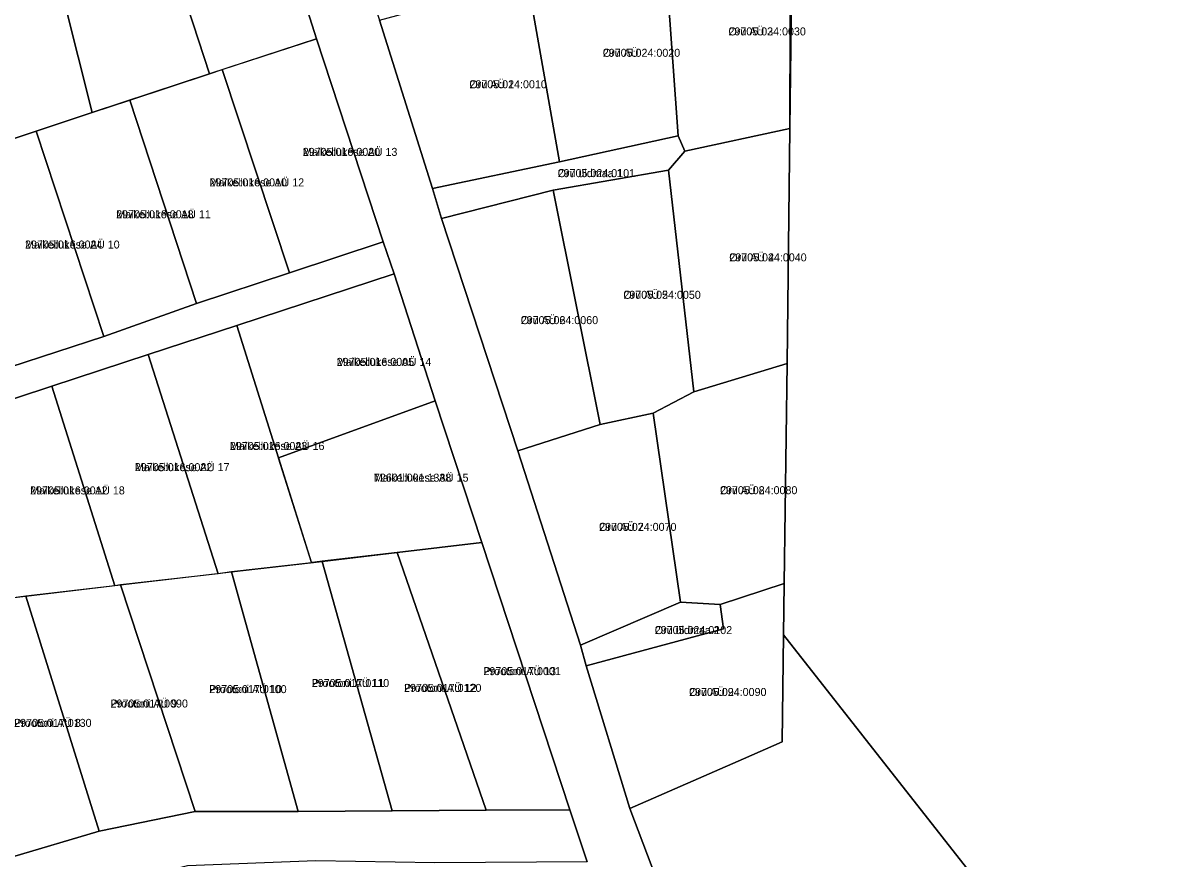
# Model space of a CAD drawing. Extents: x 504287 to 537970, y 6539941 to 6586214.
# Drawn here: x 519486 to 519701.7, y 6563035.9 to 6563192.6 of the extents above; entities that cross this region are included whole.
import ezdxf

# ---------------------------------------------------------------- set-up
doc = ezdxf.new("R2010")
doc.units = 0
for name, color, linetype in [('L_AADRESS', 7, 'Continuous'), ('PIIR', 7, 'Continuous'), ('TUNNUS', 7, 'Continuous')]:
    doc.layers.add(name, color=color, linetype=linetype)

msp = doc.modelspace()

# ---------------------------------------------------------------- linework, layer by layer
at = {"layer": 'PIIR'}
for points in [[(519591.71, 6563035.32), (519588.48, 6563045.08), (519571.99, 6563095.18), (519563.24, 6563121.78), (519555.53, 6563145.56), (519553.5, 6563151.6), (519541.01, 6563189.63), (519527.97, 6563230.8), (519524.82, 6563240.31), (519511.52, 6563279.21), (519499.82, 6563316.19), (519497.57, 6563322.12), (519482.11, 6563357.67), (519469.54, 6563386), (519458.98, 6563403.9), (519434.83, 6563428.79), (519381, 6563460.99)], [(519442.49, 6563436.49), (519445.87, 6563432.43), (519466.1, 6563407.74), (519480.94, 6563389.54), (519497.41, 6563353.65), (519499.23, 6563349.42), (519507.87, 6563330.09), (519515.92, 6563304.72), (519523.48, 6563281.51), (519531.57, 6563258.56), (519538.85, 6563236.49), (519540.44, 6563231.06), (519552.79, 6563193.12), (519562.73, 6563161.59), (519564.41, 6563155.98), (519578.72, 6563112.4), (519590.45, 6563075.98), (519591.52, 6563072.05), (519599.74, 6563045.34), (519653.53, 6562903.18)], [(519761.64, 6562908.34), (519628.55, 6563077.91), (519628.67, 6563087.5), (519629.18, 6563128.74), (519629.73, 6563172.82), (519629.86, 6563214.08), (519649.16, 6563226.47), (519656.25, 6563230.91), (519689.16, 6563252.54), (519687.25, 6563263.74), (519683.87, 6563284.73), (519673.62, 6563304.97), (519677.27, 6563323.69), (519683.93, 6563323.34), (519704.56, 6563322.14)], [(519483.53, 6563128.06), (519501.12, 6563133.85), (519518.48, 6563140.04), (519535.92, 6563145.78), (519553.5, 6563151.6), (519555.53, 6563145.56), (519526.08, 6563135.89), (519509.45, 6563130.43), (519491.4, 6563124.51), (519471.45, 6563117.96)]]:
    msp.add_lwpolyline(points, dxfattribs=at)
for points in [[(519507.57, 6563224.12), (519527.97, 6563230.8), (519541.01, 6563189.63), (519520.95, 6563183.09)], [(519488.52, 6563217.41), (519507.57, 6563224.12), (519520.95, 6563183.09), (519498.93, 6563175.82)], [(519467.92, 6563210.61), (519488.52, 6563217.41), (519498.93, 6563175.82), (519479.59, 6563169.4)], [(519608.79, 6563171.45), (519606.2, 6563207.09), (519630.23, 6563213.35), (519629.73, 6563172.82), (519610.01, 6563168.6)], [(519580.53, 6563200.62), (519606.2, 6563207.09), (519608.79, 6563171.45), (519586.52, 6563166.6)], [(519552.79, 6563193.12), (519571.63, 6563198.25), (519580.53, 6563200.62), (519586.52, 6563166.6), (519562.73, 6563161.59)], [(519541.01, 6563189.63), (519553.5, 6563151.6), (519535.92, 6563145.78), (519523.35, 6563183.87)], [(519523.35, 6563183.87), (519535.92, 6563145.78), (519518.48, 6563140.04), (519506.01, 6563178.16), (519520.95, 6563183.09)], [(519506.01, 6563178.16), (519518.48, 6563140.04), (519501.12, 6563133.85), (519488.44, 6563172.34), (519498.93, 6563175.82)], [(519471.65, 6563166.84), (519479.59, 6563169.4), (519488.44, 6563172.34), (519501.12, 6563133.85), (519483.53, 6563128.06)], [(519606.99, 6563165), (519610.01, 6563168.6), (519629.73, 6563172.82), (519629.18, 6563128.74), (519611.69, 6563123.44)], [(519562.73, 6563161.59), (519586.52, 6563166.6), (519608.79, 6563171.45), (519610.01, 6563168.6), (519606.99, 6563165), (519585.33, 6563161.24), (519564.41, 6563155.98)], [(519585.33, 6563161.24), (519606.99, 6563165), (519611.69, 6563123.44), (519604.07, 6563119.48), (519594.15, 6563117.34)], [(519564.41, 6563155.98), (519585.33, 6563161.24), (519594.15, 6563117.34), (519578.72, 6563112.4)], [(519555.53, 6563145.56), (519563.24, 6563121.78), (519533.88, 6563111.09), (519526.08, 6563135.89)], [(519526.08, 6563135.89), (519533.88, 6563111.09), (519540.08, 6563091.41), (519525.05, 6563089.68), (519522.55, 6563089.34), (519509.45, 6563130.43)], [(519509.45, 6563130.43), (519522.55, 6563089.34), (519504.26, 6563087.24), (519503.23, 6563087.06), (519491.4, 6563124.51)], [(519609.21, 6563084), (519604.07, 6563119.48), (519611.69, 6563123.44), (519629.18, 6563128.74), (519628.67, 6563087.5), (519616.68, 6563083.59)], [(519491.4, 6563124.51), (519503.23, 6563087.06), (519486.52, 6563085.17), (519482.38, 6563084.6), (519471.45, 6563117.96)], [(519540.08, 6563091.44), (519533.9, 6563111.03), (519533.88, 6563111.09), (519563.24, 6563121.78), (519571.99, 6563095.18), (519556.09, 6563093.31), (519542.04, 6563091.68), (519540.16, 6563091.45)], [(519578.72, 6563112.4), (519594.15, 6563117.34), (519604.07, 6563119.48), (519609.21, 6563084), (519590.45, 6563075.98)], [(519556.09, 6563093.31), (519571.99, 6563095.18), (519588.48, 6563045.08), (519572.77, 6563044.98)], [(519542.04, 6563091.67), (519556.09, 6563093.31), (519572.77, 6563044.98), (519555.2, 6563044.87)], [(519525.05, 6563089.68), (519542.04, 6563091.67), (519555.2, 6563044.87), (519537.55, 6563044.73)], [(519504.26, 6563087.24), (519525.05, 6563089.68), (519537.55, 6563044.73), (519518.28, 6563044.73)], [(519486.52, 6563085.17), (519504.26, 6563087.24), (519518.28, 6563044.73), (519500.29, 6563041.06)], [(519591.52, 6563072.05), (519617.27, 6563079.03), (519616.68, 6563083.59), (519628.67, 6563087.5), (519628.55, 6563077.91), (519628.3, 6563057.8), (519621.02, 6563054.62), (519599.74, 6563045.34)], [(519486.52, 6563085.17), (519500.29, 6563041.06), (519483.82, 6563036.19), (519468.39, 6563083.05)], [(519590.45, 6563075.98), (519609.21, 6563084), (519616.68, 6563083.59), (519617.27, 6563079.03), (519591.52, 6563072.05)], [(519599.74, 6563045.34), (519621.02, 6563054.62), (519628.3, 6563057.8), (519628.55, 6563077.91), (519761.64, 6562908.34), (519935.24, 6562630.59), (519776.33, 6562544.79), (519691.31, 6562803.36), (519653.53, 6562903.18)], [(519379.09, 6562978.83), (519372.84, 6562987.83), (519384.54, 6562993.66), (519400.83, 6563002.24), (519416.85, 6563010.23), (519433.17, 6563018.85), (519452.23, 6563026.37), (519470.82, 6563031.67), (519483.82, 6563036.19), (519500.29, 6563041.06), (519518.28, 6563044.73), (519537.55, 6563044.73), (519555.2, 6563044.87), (519572.77, 6563044.98), (519588.48, 6563045.08), (519591.71, 6563035.32), (519563.15, 6563035.15), (519540.86, 6563035.52), (519516.8, 6563034.6), (519500.02, 6563030.32), (519441.15, 6563010.5), (519419.88, 6562999.55), (519403.66, 6562991.39), (519386.67, 6562982.83)]]:
    msp.add_lwpolyline(points, close=True, dxfattribs=at)

# ---------------------------------------------------------------- texts
at = {"layer": 'L_AADRESS'}
for s, p in [('Oru AÜ 3', (519618.21, 6563190.29)), ('Oru AÜ 2', (519594.66, 6563186.28)), ('Oru AÜ 1', (519569.66, 6563180.38)), ('Maikellukese AÜ 13', (519538.43, 6563167.7)), ('Maikellukese AÜ 12', (519520.96, 6563161.98)), ('Oru üldmaa 1', (519586.2, 6563163.71)), ('Maikellukese AÜ 11', (519503.46, 6563156)), ('Maikellukese AÜ 10', (519486.38, 6563150.33)), ('Oru AÜ 4', (519618.36, 6563147.92)), ('Oru AÜ 5', (519598.51, 6563140.9)), ('Oru AÜ 6', (519579.28, 6563136.15)), ('Maikellukese AÜ 14', (519544.79, 6563128.32)), ('Maikellukese AÜ 16', (519524.77, 6563112.55)), ('Maikellukese AÜ 17', (519506.97, 6563108.58)), ('Maikellukese AÜ 15', (519551.76, 6563106.61)), ('Maikellukese AÜ 18', (519487.34, 6563104.22)), ('Oru AÜ 8', (519616.62, 6563104.26)), ('Oru AÜ 7', (519593.96, 6563097.38)), ('Oru üldmaa 2', (519604.4, 6563078.03)), ('Prootoni AÜ 13', (519572.29, 6563070.33)), ('Prootoni AÜ 10', (519520.9, 6563066.96)), ('Prootoni AÜ 11', (519540.12, 6563068.1)), ('Prootoni AÜ 12', (519557.41, 6563067.19)), ('Oru AÜ 9', (519610.83, 6563066.42)), ('Prootoni AÜ 9', (519502.4, 6563064.26)), ('Prootoni AÜ 8', (519484.34, 6563060.63))]:
    msp.add_text(s, height=1.5, dxfattribs=at).set_placement(p)
at = {"layer": 'TUNNUS'}
for s, p in [('29705:024:0030', (519618.21, 6563190.29)), ('29705:024:0020', (519594.66, 6563186.28)), ('29705:024:0010', (519569.66, 6563180.38)), ('29705:016:0020', (519538.43, 6563167.7)), ('29705:016:0010', (519520.96, 6563161.98)), ('29705:024:0101', (519586.2, 6563163.71)), ('29705:016:0018', (519503.46, 6563156)), ('29705:016:0024', (519486.38, 6563150.33)), ('29705:024:0040', (519618.36, 6563147.92)), ('29705:024:0050', (519598.51, 6563140.9)), ('29705:024:0060', (519579.28, 6563136.15)), ('29705:016:0005', (519544.79, 6563128.32)), ('29705:016:0023', (519524.77, 6563112.55)), ('29705:016:0022', (519506.97, 6563108.58)), ('72601:001:1338', (519551.76, 6563106.61)), ('29705:016:0012', (519487.34, 6563104.22)), ('29705:024:0080', (519616.62, 6563104.26)), ('29705:024:0070', (519593.96, 6563097.38)), ('29705:024:0102', (519604.4, 6563078.03)), ('29705:017:0001', (519572.29, 6563070.33)), ('29705:017:0100', (519520.9, 6563066.96)), ('29705:017:0110', (519540.12, 6563068.1)), ('29705:017:0120', (519557.41, 6563067.19)), ('29705:024:0090', (519610.83, 6563066.42)), ('29705:017:0090', (519502.4, 6563064.26)), ('29705:017:0130', (519484.34, 6563060.63))]:
    msp.add_text(s, height=1.5, dxfattribs=at).set_placement(p)

doc.saveas('drawing.dxf')
